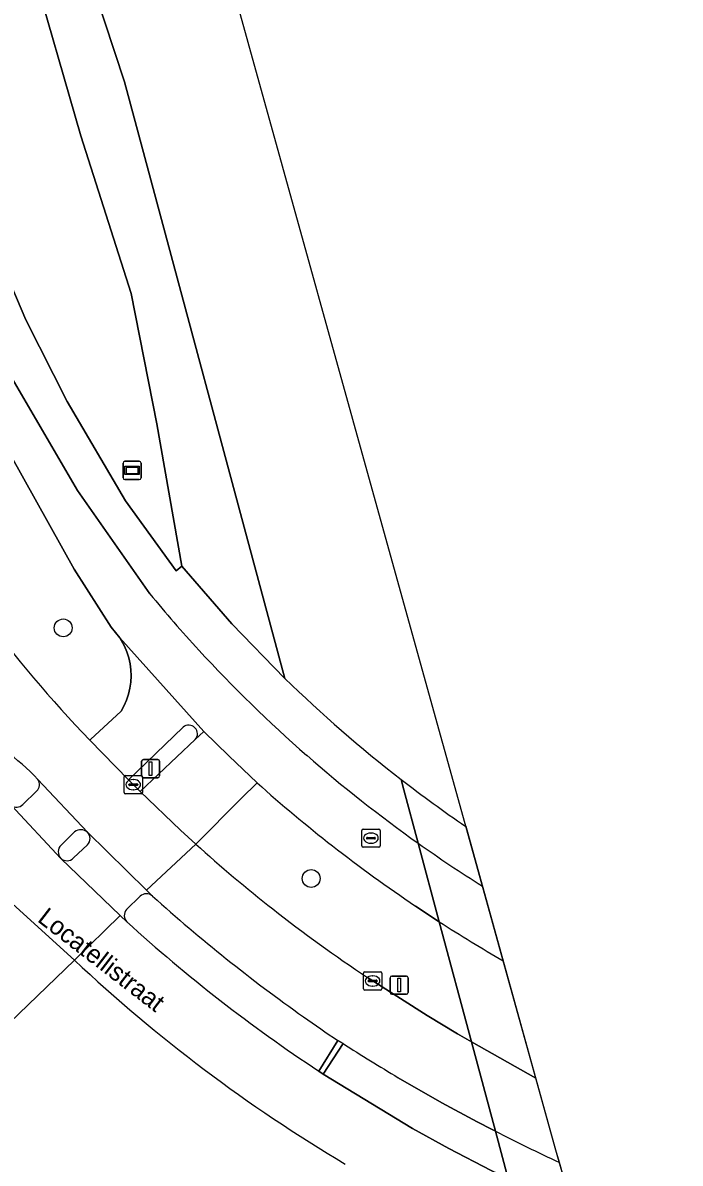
# Model space of a CAD drawing. Extents: x 158031 to 159244, y 380104 to 381214.
# Drawn here: x 159140.4 to 159176.4, y 380753.6 to 380816.1 of the extents above; entities that cross this region are included whole.
import ezdxf

# ---------------------------------------------------------------- set-up
doc = ezdxf.new("R2010")
doc.units = 0
for name, color, linetype in [('IMGEO_Berm_groen', 7, 'Continuous'), ('IMGEO_Boom', 7, 'Continuous'), ('IMGEO_Dek', 7, 'Continuous'), ('IMGEO_Fietspad_gesloten', 7, 'Continuous'), ('IMGEO_Fietspad_open', 7, 'Continuous'), ('IMGEO_Groenvoorziening', 7, 'Continuous'), ('IMGEO_Hek', 7, 'Continuous'), ('IMGEO_Kolk', 7, 'Continuous'), ('IMGEO_Lichtmast', 7, 'Continuous'), ('IMGEO_Oever', 7, 'Continuous'), ('IMGEO_Openbare_ruimte_label', 7, 'Continuous'), ('IMGEO_Rijbaan_lokaal_gesloten', 7, 'Continuous'), ('IMGEO_Rioolput', 7, 'Continuous'), ('IMGEO_Verkeerseiland_gesloten', 7, 'Continuous'), ('IMGEO_Verkeerseiland_open', 7, 'Continuous'), ('IMGEO_Verklikker', 7, 'Continuous'), ('IMGEO_Voetpad_open', 7, 'Continuous'), ('IMGEO_Waterloop', 7, 'Continuous')]:
    doc.layers.add(name, color=color, linetype=linetype)

msp = doc.modelspace()

# ---------------------------------------------------------------- linework, layer by layer
at = {"layer": 'IMGEO_Berm_groen'}
for points in [[(159144.054, 380776.777), (159144.092, 380776.813), (159145.781, 380778.376), (159145.942, 380778.672), (159146.075, 380778.981), (159146.181, 380779.3), (159146.258, 380779.628), (159146.305, 380779.961), (159146.322, 380780.297), (159146.309, 380780.633), (159146.266, 380780.967), (159146.193, 380781.296), (159146.091, 380781.617), (159145.961, 380781.927), (159145.804, 380782.225), (159145.698, 380782.395), (159145.232, 380782.969), (159143.209, 380786.15), (159136.142, 380798.783)], [(159153.234, 380774.44), (159152.364, 380773.572), (159149.865, 380771.08)], [(159159.287, 380763.763), (159159.44, 380763.666), (159162.561, 380761.689), (159164.22, 380760.674), (159164.981, 380760.244), (159163.219, 380766.822), (159161.923, 380767.677)], [(159163.219, 380766.822), (159164.981, 380760.244), (159168.514, 380758.251)], [(159143.22, 380764.714), (159138.631, 380760.316), (159128.28, 380750.417), (159128.868, 380750), (159134.277, 380746.157), (159140.927, 380741.682), (159148.82, 380737.083), (159153.606, 380734.66), (159164.575, 380729.976), (159164.832, 380729.895), (159169.444, 380728.431), (159171.731, 380727.705), (159173.832, 380727.208), (159168.249, 380748.049)], [(159168.517, 380758.25), (159166.731, 380764.679)]]:
    msp.add_lwpolyline(points, dxfattribs=at)
for centre, radius, start, end in [((159203.315, 380833.225), 81.843, 210.72413, 223.60722), ((159206.003, 380833.334), 79.076, 228.13985, 232.03903), ((159204.762, 380832.05), 82.043, 228.00005, 231.85744), ((159206.464, 380833.845), 79.763, 232.00368, 236.05367), ((159204.547, 380831.745), 81.67, 231.844, 236.34554), ((159206.641, 380834.024), 80.009, 237.13174, 240.07819), ((159201.652, 380826.899), 85.33, 226.78252, 239.2853), ((159209.892, 380841.294), 92.781, 243.51456, 243.51635)]:
    msp.add_arc(centre, radius, start, end, dxfattribs=at)
at = {"layer": 'IMGEO_Boom'}
for centre in [(159142.602, 380782.934), (159156.198, 380769.195)]:
    msp.add_circle(centre, 0.489, dxfattribs=at)
at = {"layer": 'IMGEO_Dek'}
for points in [[(159161.127, 380774.629), (159161.281, 380774.056), (159162.065, 380771.128), (159163.219, 380766.822), (159164.981, 380760.244), (159166.297, 380755.335), (159166.994, 380752.734), (159168.249, 380748.049), (159173.832, 380727.208), (159174.228, 380725.729), (159175.302, 380721.722), (159176.072, 380718.847), (159176.181, 380718.442)], [(159180.037, 380717.616), (159170.246, 380752.074), (159169.614, 380754.299), (159164.687, 380772.037)]]:
    msp.add_lwpolyline(points, dxfattribs=at)
for centre, radius, start, end in [((159206.742, 380833.54), 74.506, 232.24916, 235.62115), ((159207.019, 380833.909), 74.968, 235.60616, 235.62078)]:
    msp.add_arc(centre, radius, start, end, dxfattribs=at)
at = {"layer": 'IMGEO_Fietspad_gesloten'}
for points in [[(159136.074, 380804.419), (159131.99, 380814.777), (159129.663, 380814.09), (159132.174, 380807.78), (159133.429, 380804.011), (159136.142, 380798.783), (159143.209, 380786.15), (159145.232, 380782.969), (159145.698, 380782.395), (159150.318, 380777.253), (159151.691, 380775.928), (159153.234, 380774.44)], [(159147.347, 380784.803), (159143.385, 380790.459), (159139.417, 380797.275), (159136.074, 380804.419)], [(159161.923, 380767.677), (159163.219, 380766.822), (159162.065, 380771.128)], [(159162.065, 380771.128), (159163.219, 380766.822)], [(159166.731, 380764.679), (159165.594, 380768.772)]]:
    msp.add_lwpolyline(points, dxfattribs=at)
for centre, radius, start, end in [((159205.214, 380832.516), 75.001, 219.50621, 222.63675), ((159206.081, 380833.269), 76.149, 222.61185, 228.83016), ((159206.501, 380833.773), 76.804, 228.84164, 234.65041), ((159206.003, 380833.334), 79.076, 228.13985, 232.03903), ((159206.464, 380833.845), 79.763, 232.00368, 236.05367), ((159206.372, 380833.668), 76.644, 234.68433, 237.84533), ((159208.197, 380835.584), 79.239, 237.46485, 237.47585), ((159206.641, 380834.024), 80.009, 237.13174, 240.07819)]:
    msp.add_arc(centre, radius, start, end, dxfattribs=at)
at = {"layer": 'IMGEO_Fietspad_open'}
for points in [[(159145.698, 380782.395), (159145.804, 380782.225), (159145.961, 380781.927), (159146.091, 380781.617), (159146.193, 380781.296), (159146.266, 380780.967), (159146.309, 380780.633), (159146.322, 380780.297), (159146.305, 380779.961), (159146.258, 380779.628), (159146.181, 380779.3), (159146.075, 380778.981), (159145.942, 380778.672), (159145.781, 380778.376), (159144.092, 380776.813), (159144.054, 380776.777), (159146.178, 380774.604), (159149.172, 380777.485)], [(159149.845, 380776.809), (159150.318, 380777.253), (159145.698, 380782.395)], [(159143.928, 380771.733), (159141.21, 380774.625)], [(159141.141, 380773.991), (159140.387, 380773.249)], [(159139.746, 380773.224), (159142.468, 380770.3)], [(159142.485, 380771.03), (159143.228, 380771.753)]]:
    msp.add_lwpolyline(points, dxfattribs=at)
for centre, radius, start, end in [((159149.486, 380777.124), 0.478, 318.73487, 131.01029), ((159140.845, 380774.344), 0.46, 309.96384, 37.61373), ((159140.054, 380773.568), 0.462, 228.2251, 316.24189), ((159143.566, 380771.329), 0.543, 48.18419, 128.54266), ((159142.858, 380770.656), 0.528, 134.93043, 222.40149)]:
    msp.add_arc(centre, radius, start, end, dxfattribs=at)
at = {"layer": 'IMGEO_Groenvoorziening'}
msp.add_lwpolyline([(159135.264, 380838.652), (159135.116, 380838.602), (159134.442, 380840.795), (159127.831, 380836.585), (159131.747, 380821.942), (159133.651, 380816.016), (159137.873, 380806.103), (159140.557, 380799.832), (159142.815, 380795.348), (159146.022, 380789.907), (159148.798, 380786.061), (159149.1, 380786.323), (159147.744, 380794.114), (159146.327, 380801.264), (159143.563, 380809.92)], close=True, dxfattribs=at)
at = {"layer": 'IMGEO_Hek'}
for points in [[(159149.1, 380786.323), (159151.84, 380783.166)], [(159151.84, 380783.166), (159154.754, 380780.168)]]:
    msp.add_lwpolyline(points, dxfattribs=at)
for centre, radius, start, end in [((159207.085, 380833.942), 75.034, 225.77946, 232.23041), ((159206.742, 380833.54), 74.506, 232.24916, 235.62115), ((159207.019, 380833.909), 74.968, 235.60616, 235.62078)]:
    msp.add_arc(centre, radius, start, end, dxfattribs=at)
at = {"layer": 'IMGEO_Kolk'}
for p, q in [((159145.943, 380773.915), (159145.943, 380774.767)), ((159146.018, 380774.841), (159146.87, 380774.841)), ((159146.431, 380774.621), (159146.456, 380774.621)), ((159146.944, 380774.767), (159146.944, 380773.915)), ((159146.87, 380773.841), (159146.018, 380773.841)), ((159146.202, 380774.335), (159146.202, 380774.347)), ((159146.64, 380774.298), (159146.242, 380774.298)), ((159146.245, 380774.384), (159146.643, 380774.384)), ((159146.454, 380774.061), (159146.429, 380774.061)), ((159146.686, 380774.347), (159146.686, 380774.335)), ((159159.066, 380763.152), (159159.066, 380764.004)), ((159159.141, 380764.078), (159159.993, 380764.078)), ((159159.554, 380763.858), (159159.579, 380763.858)), ((159160.067, 380764.004), (159160.067, 380763.152)), ((159159.325, 380763.572), (159159.325, 380763.584)), ((159159.763, 380763.535), (159159.365, 380763.535)), ((159159.368, 380763.621), (159159.766, 380763.621)), ((159159.577, 380763.298), (159159.552, 380763.298)), ((159159.809, 380763.584), (159159.809, 380763.572)), ((159159.993, 380763.078), (159159.141, 380763.078))]:
    msp.add_line(p, q, dxfattribs=at)
for points in [[(159145.943, 380773.915), (159145.943, 380774.767)], [(159146.018, 380774.841), (159146.87, 380774.841)], [(159146.944, 380774.767), (159146.944, 380773.915)], [(159146.87, 380773.841), (159146.018, 380773.841)], [(159159.066, 380763.152), (159159.066, 380764.004)], [(159159.141, 380764.078), (159159.993, 380764.078)], [(159160.067, 380764.004), (159160.067, 380763.152)], [(159159.993, 380763.078), (159159.141, 380763.078)]]:
    msp.add_lwpolyline(points, dxfattribs=at)
for centre, radius, start, end in [((159146.02, 380774.765), 0.0765, 91.55205, 178.44795), ((159146.02, 380774.765), 0.0765, 91.55205, 178.44795), ((159146.868, 380774.765), 0.0765, 1.55205, 88.44795), ((159146.868, 380774.765), 0.0765, 1.55205, 88.44795), ((159146.02, 380773.917), 0.0765, 181.55205, 268.44795), ((159146.02, 380773.917), 0.0765, 181.55205, 268.44795), ((159146.242, 380774.344), 0.0403, 85.87752, 175.75265), ((159146.239, 380774.334), 0.0366, 178.93798, 274.71019), ((159146.643, 380774.341), 0.043, 264.86636, 352.45326), ((159146.647, 380774.346), 0.0386, 1.73085, 96.63898), ((159146.868, 380773.917), 0.0765, 271.55205, 358.44795), ((159146.868, 380773.917), 0.0765, 271.55205, 358.44795), ((159159.143, 380764.002), 0.0765, 91.55205, 178.44795), ((159159.143, 380764.002), 0.0765, 91.55205, 178.44795), ((159159.991, 380764.002), 0.0765, 1.55205, 88.44795), ((159159.991, 380764.002), 0.0765, 1.55205, 88.44795), ((159159.365, 380763.581), 0.0403, 85.87752, 175.75265), ((159159.362, 380763.571), 0.0366, 178.93798, 274.71019), ((159159.766, 380763.578), 0.043, 264.86636, 352.45326), ((159159.77, 380763.583), 0.0386, 1.73085, 96.63898), ((159159.143, 380763.154), 0.0765, 181.55205, 268.44795), ((159159.143, 380763.154), 0.0765, 181.55205, 268.44795), ((159159.991, 380763.154), 0.0765, 271.55205, 358.44795), ((159159.991, 380763.154), 0.0765, 271.55205, 358.44795)]:
    msp.add_arc(centre, radius, start, end, dxfattribs=at)
for centre, major_axis, ratio, start_param, end_param in [((159146.43, 380774.341), (-0.387, 0.002), 0.722429, 4.712389, 7.853982), ((159146.455, 380774.341), (-0.39, 0.002), 0.717154, 1.570796, 4.712389), ((159159.553, 380763.578), (-0.387, 0.002), 0.722429, 4.712389, 7.853982), ((159159.578, 380763.578), (-0.39, 0.002), 0.717154, 1.570796, 4.712389)]:
    msp.add_ellipse(centre, major_axis=major_axis, ratio=ratio, start_param=start_param, end_param=end_param, dxfattribs=at)
at = {"layer": 'IMGEO_Lichtmast'}
for p, q in [((159146.997, 380775.72), (159147.787, 380775.72)), ((159147.787, 380775.72), (159146.997, 380775.72)), ((159146.897, 380774.82), (159146.897, 380775.62)), ((159146.897, 380775.62), (159146.897, 380774.82)), ((159147.887, 380775.62), (159147.887, 380774.82)), ((159147.887, 380774.82), (159147.887, 380775.62)), ((159147.787, 380774.72), (159146.997, 380774.72)), ((159146.997, 380774.72), (159147.787, 380774.72)), ((159160.626, 380763.847), (159161.416, 380763.847)), ((159161.416, 380763.847), (159160.626, 380763.847)), ((159160.526, 380762.947), (159160.526, 380763.747)), ((159160.526, 380763.747), (159160.526, 380762.947)), ((159161.516, 380763.747), (159161.516, 380762.947)), ((159161.516, 380762.947), (159161.516, 380763.747)), ((159161.416, 380762.847), (159160.626, 380762.847)), ((159160.626, 380762.847), (159161.416, 380762.847))]:
    msp.add_line(p, q, dxfattribs=at)
for points in [[(159147.317, 380775.595), (159147.467, 380775.595), (159147.467, 380774.845), (159147.317, 380774.845), (159147.317, 380775.595)], [(159160.946, 380763.722), (159161.096, 380763.722), (159161.096, 380762.972), (159160.946, 380762.972), (159160.946, 380763.722)]]:
    msp.add_lwpolyline(points, dxfattribs=at)
for centre, start, end in [((159146.997, 380775.62), 90, 180), ((159146.997, 380775.62), 90, 180), ((159147.787, 380775.62), 0, 90), ((159147.787, 380775.62), 360, 90), ((159146.997, 380774.82), 180, 270), ((159146.997, 380774.82), 180, 270), ((159147.787, 380774.82), 270, 0), ((159147.787, 380774.82), 270, 0), ((159160.626, 380763.747), 90, 180), ((159160.626, 380763.747), 90, 180), ((159161.416, 380763.747), 0, 90), ((159161.416, 380763.747), 360, 90), ((159160.626, 380762.947), 180, 270), ((159160.626, 380762.947), 180, 270), ((159161.416, 380762.947), 270, 0), ((159161.416, 380762.947), 270, 0)]:
    msp.add_arc(centre, 0.1, start, end, dxfattribs=at)
at = {"layer": 'IMGEO_Oever'}
msp.add_lwpolyline([(159135.264, 380838.652), (159143.563, 380809.92), (159146.327, 380801.264), (159147.744, 380794.114), (159149.1, 380786.323), (159151.84, 380783.166), (159154.754, 380780.168), (159145.969, 380812.878), (159143.776, 380819.552)], dxfattribs=at)
at = {"layer": 'IMGEO_Rijbaan_lokaal_gesloten'}
for points in [[(159137.206, 380770.211), (159139.821, 380767.812), (159143.22, 380764.714), (159145.729, 380767.166), (159142.468, 380770.3), (159139.746, 380773.224), (159136.738, 380776.709)], [(159141.21, 380774.625), (159143.928, 380771.733), (159147.172, 380768.548), (159149.865, 380771.08), (159149.03, 380771.842), (159146.819, 380773.964), (159146.178, 380774.604), (159144.054, 380776.777)], [(159149.865, 380771.08), (159147.172, 380768.548), (159147.498, 380768.229)], [(159146.09, 380766.819), (159145.729, 380767.166), (159143.22, 380764.714)], [(159159.44, 380763.666), (159159.287, 380763.763)], [(159160.971, 380758.274), (159163.363, 380756.9), (159165.304, 380755.85), (159166.124, 380755.424), (159166.297, 380755.335), (159164.981, 380760.244), (159164.22, 380760.674), (159162.561, 380761.689), (159159.44, 380763.666)], [(159157.666, 380760.312), (159157.946, 380760.147)], [(159168.514, 380758.251), (159164.981, 380760.244), (159166.297, 380755.335)], [(159156.848, 380758.468), (159156.61, 380758.636)], [(159168.249, 380748.049), (159166.994, 380752.734), (159166.936, 380752.762), (159166.07, 380753.191), (159163.752, 380754.394), (159161.761, 380755.49), (159156.848, 380758.468)], [(159169.803, 380753.632), (159169.614, 380754.299), (159168.517, 380758.25)]]:
    msp.add_lwpolyline(points, dxfattribs=at)
for centre, radius, start, end in [((159203.315, 380833.225), 81.843, 210.72413, 223.60722), ((159131.915, 380765.873), 12.767, 43.27481, 64.79767), ((159204.762, 380832.05), 82.043, 228.00005, 231.85744), ((159207.506, 380834.822), 89.641, 227.97784, 234.75825), ((159204.547, 380831.745), 81.67, 231.844, 236.34554), ((159204.641, 380831.237), 87.051, 227.73198, 236.51277), ((159201.652, 380826.899), 85.33, 226.78252, 239.2853), ((159208.24, 380835.816), 90.877, 234.74136, 236.18488), ((159211.671, 380843.537), 99.198, 237.20774, 239.26286), ((159209.892, 380841.294), 92.781, 243.51456, 243.51635), ((159210.03, 380840.918), 96.109, 242.9328, 245.25686)]:
    msp.add_arc(centre, radius, start, end, dxfattribs=at)
at = {"layer": 'IMGEO_Rioolput'}
for p, q in [((159158.975, 380770.981), (159158.975, 380771.833)), ((159159.05, 380771.907), (159159.902, 380771.907)), ((159159.234, 380771.401), (159159.234, 380771.413)), ((159159.672, 380771.364), (159159.274, 380771.364)), ((159159.277, 380771.45), (159159.675, 380771.45)), ((159159.463, 380771.687), (159159.488, 380771.687)), ((159159.718, 380771.413), (159159.718, 380771.401)), ((159159.976, 380771.833), (159159.976, 380770.981)), ((159159.902, 380770.907), (159159.05, 380770.907)), ((159159.486, 380771.127), (159159.461, 380771.127))]:
    msp.add_line(p, q, dxfattribs=at)
for points in [[(159158.975, 380770.981), (159158.975, 380771.833)], [(159159.05, 380771.907), (159159.902, 380771.907)], [(159159.976, 380771.833), (159159.976, 380770.981)], [(159159.902, 380770.907), (159159.05, 380770.907)]]:
    msp.add_lwpolyline(points, dxfattribs=at)
for centre, radius, start, end in [((159159.052, 380771.831), 0.0765, 91.55205, 178.44795), ((159159.052, 380771.831), 0.0765, 91.55205, 178.44795), ((159159.274, 380771.41), 0.0403, 85.87752, 175.75265), ((159159.271, 380771.4), 0.0366, 178.93798, 274.71019), ((159159.675, 380771.407), 0.043, 264.86636, 352.45326), ((159159.679, 380771.412), 0.0386, 1.73085, 96.63898), ((159159.9, 380771.831), 0.0765, 1.55205, 88.44795), ((159159.9, 380771.831), 0.0765, 1.55205, 88.44795), ((159159.052, 380770.983), 0.0765, 181.55205, 268.44795), ((159159.052, 380770.983), 0.0765, 181.55205, 268.44795), ((159159.9, 380770.983), 0.0765, 271.55205, 358.44795), ((159159.9, 380770.983), 0.0765, 271.55205, 358.44795)]:
    msp.add_arc(centre, radius, start, end, dxfattribs=at)
for centre, major_axis, ratio, start_param, end_param in [((159159.462, 380771.407), (-0.387, 0.002), 0.722429, 4.712389, 7.853982), ((159159.487, 380771.407), (-0.39, 0.002), 0.717154, 1.570796, 4.712389)]:
    msp.add_ellipse(centre, major_axis=major_axis, ratio=ratio, start_param=start_param, end_param=end_param, dxfattribs=at)
at = {"layer": 'IMGEO_Verkeerseiland_gesloten'}
for points in [[(159149.172, 380777.485), (159146.178, 380774.604), (159146.819, 380773.964), (159149.845, 380776.809)], [(159140.387, 380773.249), (159141.141, 380773.991)], [(159143.228, 380771.753), (159142.485, 380771.03)], [(159143.161, 380770.319), (159143.927, 380771.033)], [(159146.82, 380768.217), (159146.069, 380767.498)], [(159156.61, 380758.636), (159157.666, 380760.312)], [(159157.946, 380760.147), (159156.848, 380758.468), (159161.761, 380755.49), (159163.752, 380754.394), (159166.07, 380753.191), (159166.936, 380752.762), (159166.994, 380752.734), (159166.297, 380755.335), (159166.124, 380755.424), (159165.304, 380755.85), (159163.363, 380756.9), (159160.971, 380758.274)], [(159166.297, 380755.335), (159166.994, 380752.734)], [(159170.524, 380751.095), (159170.246, 380752.074), (159169.803, 380753.632)]]:
    msp.add_lwpolyline(points, dxfattribs=at)
for centre, radius, start, end in [((159149.486, 380777.124), 0.478, 318.73487, 131.01029), ((159131.915, 380765.873), 12.767, 43.27481, 64.79767), ((159140.845, 380774.344), 0.46, 309.96384, 37.61373), ((159140.054, 380773.568), 0.462, 228.2251, 316.24189), ((159143.566, 380771.329), 0.543, 48.18419, 128.54266), ((159143.576, 380771.384), 0.496, 315.05095, 44.78534), ((159142.858, 380770.656), 0.528, 134.93043, 222.40149), ((159142.805, 380770.663), 0.495, 227.14619, 315.99479), ((159147.165, 380767.861), 0.496, 47.88004, 134.14791), ((159207.506, 380834.822), 89.641, 227.97784, 234.75825), ((159146.464, 380767.17), 0.513, 140.31264, 223.2303), ((159204.641, 380831.237), 87.051, 227.73198, 236.51277), ((159208.24, 380835.816), 90.877, 234.74136, 236.18488), ((159211.671, 380843.537), 99.198, 237.20774, 239.26286), ((159210.03, 380840.918), 96.109, 242.9328, 245.25686)]:
    msp.add_arc(centre, radius, start, end, dxfattribs=at)
at = {"layer": 'IMGEO_Verkeerseiland_open'}
msp.add_lwpolyline([(159157.946, 380760.147), (159157.666, 380760.312), (159156.61, 380758.636), (159156.848, 380758.468)], close=True, dxfattribs=at)
at = {"layer": 'IMGEO_Verklikker'}
for p, q in [((159145.884, 380791.168), (159145.884, 380791.968)), ((159145.884, 380791.968), (159145.884, 380791.168)), ((159145.984, 380792.068), (159146.774, 380792.068)), ((159146.774, 380792.068), (159145.984, 380792.068)), ((159146.874, 380791.968), (159146.874, 380791.168)), ((159146.874, 380791.168), (159146.874, 380791.968)), ((159146.774, 380791.068), (159145.984, 380791.068)), ((159145.984, 380791.068), (159146.774, 380791.068))]:
    msp.add_line(p, q, dxfattribs=at)
for points in [[(159145.985, 380791.8), (159146.773, 380791.8), (159146.773, 380791.336), (159145.985, 380791.336), (159145.985, 380791.8)], [(159146.05, 380791.735), (159146.05, 380791.401), (159146.708, 380791.401), (159146.708, 380791.735), (159146.05, 380791.735)]]:
    msp.add_lwpolyline(points, dxfattribs=at)
for centre, start, end in [((159145.984, 380791.968), 90, 180), ((159145.984, 380791.968), 90, 180), ((159146.774, 380791.968), 0, 90), ((159146.774, 380791.968), 360, 90), ((159145.984, 380791.168), 180, 270), ((159145.984, 380791.168), 180, 270), ((159146.774, 380791.168), 270, 0), ((159146.774, 380791.168), 270, 0)]:
    msp.add_arc(centre, 0.1, start, end, dxfattribs=at)
at = {"layer": 'IMGEO_Voetpad_open'}
for points in [[(159151.84, 380783.166), (159149.1, 380786.323), (159148.798, 380786.061), (159146.022, 380789.907), (159142.815, 380795.348), (159140.557, 380799.832), (159137.873, 380806.103), (159133.651, 380816.016), (159131.747, 380821.942), (159127.831, 380836.585), (159134.442, 380840.795), (159134.665, 380840.909), (159133.706, 380844.265), (159133.504, 380844.163), (159125.106, 380838.909), (159129.847, 380821.59), (159131.99, 380814.777), (159136.074, 380804.419), (159139.417, 380797.275), (159143.385, 380790.459), (159147.347, 380784.803)], [(159154.754, 380780.168), (159151.84, 380783.166)], [(159162.065, 380771.128), (159161.281, 380774.056), (159161.127, 380774.629)], [(159161.127, 380774.629), (159161.281, 380774.056), (159162.065, 380771.128)], [(159165.594, 380768.772), (159164.687, 380772.037)], [(159147.498, 380768.229), (159147.172, 380768.548), (159143.928, 380771.733)], [(159143.927, 380771.033), (159143.161, 380770.319)], [(159142.468, 380770.3), (159145.729, 380767.166), (159146.09, 380766.819)], [(159146.069, 380767.498), (159146.82, 380768.217)], [(159139.816, 380767.086), (159135.598, 380763.033), (159124.142, 380752.06), (159126.697, 380750), (159127.322, 380749.496), (159127.844, 380750), (159128.28, 380750.417), (159138.631, 380760.316), (159143.22, 380764.714), (159139.821, 380767.812)]]:
    msp.add_lwpolyline(points, dxfattribs=at)
msp.add_lwpolyline([(159153.234, 380774.44), (159151.691, 380775.928), (159150.318, 380777.253), (159149.845, 380776.809), (159146.819, 380773.964), (159149.03, 380771.842), (159149.865, 380771.08), (159152.364, 380773.572)], close=True, dxfattribs=at)
for centre, radius, start, end in [((159205.214, 380832.516), 75.001, 219.50621, 222.63675), ((159206.081, 380833.269), 76.149, 222.61185, 228.83016), ((159207.085, 380833.942), 75.034, 225.77946, 232.23041), ((159206.501, 380833.773), 76.804, 228.84164, 234.65041), ((159206.742, 380833.54), 74.506, 232.24916, 235.62115), ((159207.019, 380833.909), 74.968, 235.60616, 235.62078), ((159143.576, 380771.384), 0.496, 315.05095, 44.78534), ((159206.372, 380833.668), 76.644, 234.68433, 237.84533), ((159142.805, 380770.663), 0.495, 227.14619, 315.99479), ((159147.165, 380767.861), 0.496, 47.88004, 134.14791), ((159208.197, 380835.584), 79.239, 237.46485, 237.47585), ((159146.464, 380767.17), 0.513, 140.31264, 223.2303)]:
    msp.add_arc(centre, radius, start, end, dxfattribs=at)
at = {"layer": 'IMGEO_Waterloop'}
for points in [[(159237.448, 380464.211), (159243.523, 380494.187), (159235.614, 380522.021), (159170.246, 380752.074), (159169.614, 380754.299), (159160.368, 380787.585), (159129.863, 380897.406), (159100.14, 381004.411), (159063.316, 381136.982), (159052.501, 381214.188)], [(159100.728, 380973.186), (159105.601, 380955.619), (159111.82, 380934), (159116.966, 380915.374), (159122.27, 380896.511), (159126.959, 380880.404), (159130.925, 380865.842), (159133.056, 380858.404), (159133.882, 380854.322), (159134.035, 380852.502), (159134.873, 380849.176), (159135.877, 380846.128), (159137.773, 380840.488), (159138.873, 380835.994), (159140.235, 380830.612), (159141.9, 380825.464), (159143.776, 380819.552), (159145.969, 380812.878), (159154.754, 380780.168)], [(159161.127, 380774.629), (159161.281, 380774.056), (159162.065, 380771.128), (159163.219, 380766.822), (159164.981, 380760.244), (159166.297, 380755.335), (159166.994, 380752.734), (159168.249, 380748.049), (159173.832, 380727.208), (159174.228, 380725.729), (159175.302, 380721.722), (159176.072, 380718.847), (159176.181, 380718.442)]]:
    msp.add_lwpolyline(points, dxfattribs=at)
msp.add_arc((159207.085, 380833.942), 75.034, 225.77946, 232.23041, dxfattribs=at)

# ---------------------------------------------------------------- texts
at = {"layer": 'IMGEO_Openbare_ruimte_label'}
msp.add_text('Locatellistraat', height=1, rotation=322.31607, dxfattribs=at).set_placement((159141.136, 380766.877))

doc.saveas('drawing.dxf')
